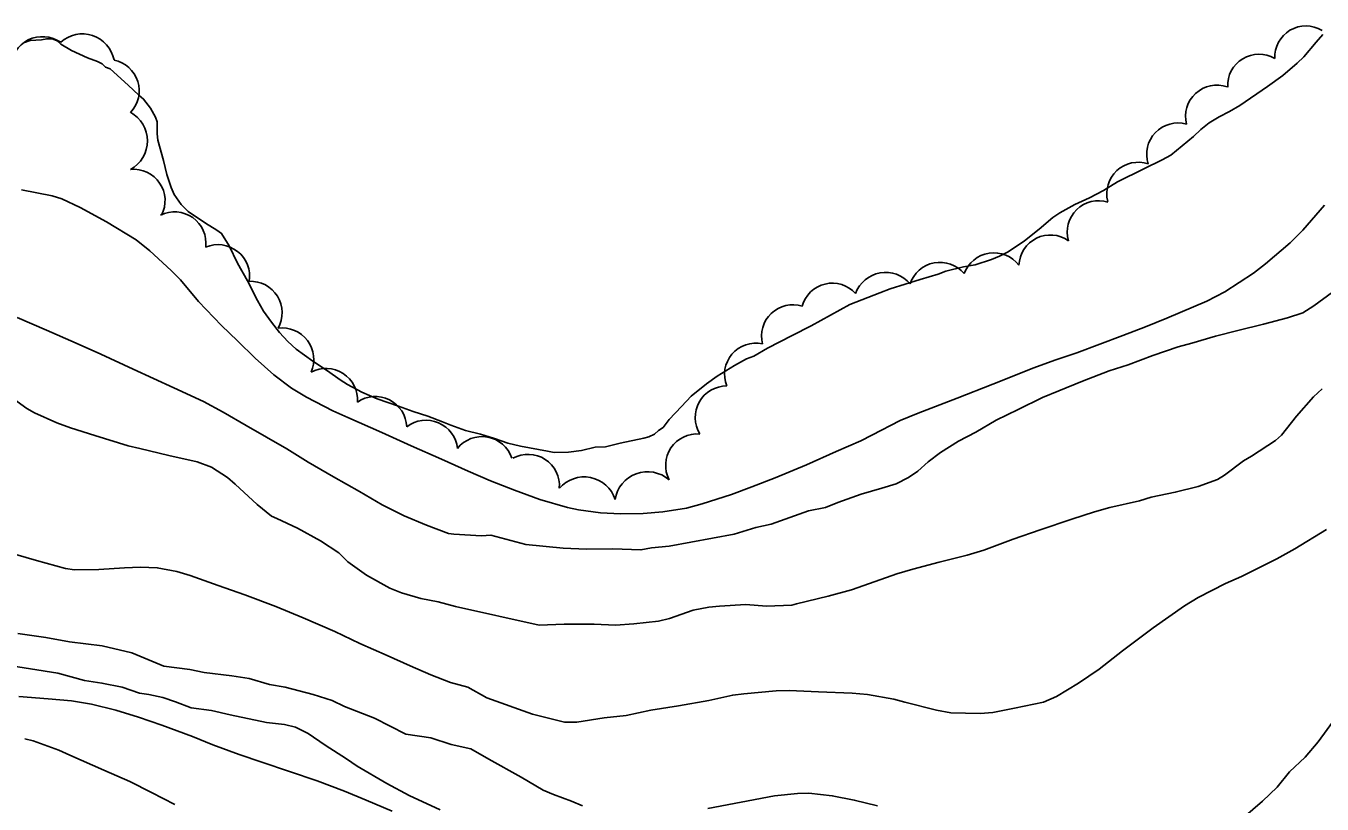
# Model space of a CAD drawing. Extents: x 287698 to 290158, y 5234163 to 5237182.
# Drawn here: x 288633.1 to 288774.6, y 5234907 to 5234992 of the extents above; entities that cross this region are included whole.
import ezdxf

# ---------------------------------------------------------------- set-up
doc = ezdxf.new("R2010")
doc.units = 0
for name, color, linetype in [('Niveau 1', 7, 'Continuous'), ('Niveau 2', 7, 'Continuous'), ('Niveau 4', 7, 'Continuous'), ('Niveau 44', 7, 'Continuous')]:
    doc.layers.add(name, color=color, linetype=linetype)

msp = doc.modelspace()

# ---------------------------------------------------------------- linework, layer by layer
at = {"layer": 'Niveau 1'}
for points in [[(288683.64, 5234911.89), (288681.66, 5234913.04), (288679.53, 5234913.51), (288677.3, 5234914.24), (288674.56, 5234914.65), (288671.14, 5234916.37), (288667.88, 5234917.66), (288666.51, 5234918.32), (288664.46, 5234918.96), (288661.38, 5234919.75), (288659.67, 5234920.06), (288657.45, 5234920.7), (288655.58, 5234921), (288652.56, 5234921.37), (288651, 5234921.68), (288648.15, 5234922.06), (288644.65, 5234923.5), (288641.41, 5234924.29), (288637.83, 5234924.73), (288635.27, 5234925.19), (288632.2, 5234925.64)], [(288764.67, 5234904.36), (288768.1, 5234907.31), (288769.68, 5234908.84), (288771.04, 5234910.51), (288772.73, 5234912.11), (288774.17, 5234913.81), (288776.43, 5234916.88)], [(288683.64, 5234911.89), (288687.16, 5234909.92), (288689.56, 5234908.52), (288690.68, 5234908.03), (288692.65, 5234907.31), (288693.85, 5234906.82)], [(288707.52, 5234906.5), (288711.16, 5234907.19), (288714.82, 5234907.89), (288717.33, 5234908.17), (288718.55, 5234908.18), (288721.11, 5234907.9), (288723.51, 5234907.43), (288726.04, 5234906.79)]]:
    msp.add_lwpolyline(points, dxfattribs=at)
at = {"layer": 'Niveau 2'}
for points in [[(288632.62, 5234974.08), (288635.94, 5234973.41), (288637.02, 5234973.09), (288639.02, 5234972.15), (288641.89, 5234970.6), (288645.14, 5234968.63), (288646.61, 5234967.42), (288648.96, 5234965.27)], [(288648.96, 5234965.27), (288649.95, 5234964.25), (288651.92, 5234961.87), (288654.44, 5234959.26), (288656.18, 5234957.58), (288658.11, 5234955.69), (288660.17, 5234953.88), (288662.08, 5234952.43), (288663.73, 5234951.42), (288666.6, 5234949.94), (288668.22, 5234949.2), (288671.93, 5234947.56), (288675.15, 5234946.11), (288678.46, 5234944.65), (288681.37, 5234943.36), (288683.79, 5234942.3), (288686.42, 5234941.27), (288689.21, 5234940.26), (288692.21, 5234939.38), (288693.42, 5234939.12), (288695.82, 5234938.82), (288698, 5234938.68), (288700.46, 5234938.72), (288702.62, 5234938.93), (288705.21, 5234939.3), (288706.92, 5234939.77), (288710.11, 5234940.81), (288712.33, 5234941.66), (288714.9, 5234942.63), (288718.29, 5234944.05), (288721.54, 5234945.5), (288724.25, 5234946.67), (288725.44, 5234947.3), (288728.53, 5234948.89), (288730.48, 5234949.7), (288734.74, 5234951.33), (288738.63, 5234952.86), (288743.12, 5234954.65), (288745.43, 5234955.48), (288747.82, 5234956.27), (288750.34, 5234957.21), (288752.84, 5234958.18), (288755.32, 5234959.1), (288757.65, 5234960.05), (288762, 5234961.93), (288763.96, 5234962.95), (288767.11, 5234964.99), (288768.41, 5234966.01), (288771.12, 5234968.3), (288772.48, 5234969.68), (288774.86, 5234972.4)], [(288674.38, 5234938.48), (288676.82, 5234937.45), (288679.22, 5234936.56), (288679.82, 5234936.48), (288682.82, 5234936.3), (288683.84, 5234936.35), (288687.65, 5234935.36), (288691.74, 5234934.93), (288694.29, 5234934.82), (288697.18, 5234934.87), (288700.23, 5234934.76), (288701.39, 5234934.99), (288703.3, 5234935.18), (288710.4, 5234936.48), (288712.77, 5234937.2), (288714.46, 5234937.58), (288718.52, 5234939.01), (288720.38, 5234939.39), (288721.73, 5234939.93), (288724.26, 5234940.83), (288726.52, 5234941.49), (288728.08, 5234941.97), (288729.45, 5234942.65), (288730.45, 5234943.34), (288731.57, 5234944.39), (288732.92, 5234945.39), (288734.9, 5234946.62), (288736.79, 5234947.61), (288739.02, 5234948.92), (288741.4, 5234950.1), (288744.08, 5234951.4), (288745.84, 5234952.13), (288748.45, 5234953.2), (288751.35, 5234954.32), (288753.41, 5234954.98), (288756.11, 5234955.98), (288758.88, 5234956.94), (288760.38, 5234957.33), (288762.94, 5234958.09), (288765.38, 5234958.71), (288768.2, 5234959.42), (288770.8, 5234960.1), (288772.48, 5234960.64), (288773.7, 5234961.42), (288775.71, 5234962.92)], [(288632.12, 5234960.12), (288635.32, 5234958.76), (288638.59, 5234957.35), (288641.27, 5234956.14), (288644.81, 5234954.49), (288649.25, 5234952.47), (288652.48, 5234950.96), (288654.63, 5234949.78), (288657.13, 5234948.34), (288661.57, 5234945.78), (288663.91, 5234944.35), (288666.68, 5234942.72), (288669.5, 5234941.12), (288671.97, 5234939.69), (288674.38, 5234938.48)], [(288689.12, 5234926.52), (288691.85, 5234926.66), (288695.11, 5234926.64), (288697.45, 5234926.55), (288699.45, 5234926.67), (288702.16, 5234926.99), (288703.36, 5234927.27), (288705.92, 5234928.16), (288707.65, 5234928.52), (288708.82, 5234928.63), (288711.68, 5234928.78), (288713.94, 5234928.63), (288716.7, 5234928.71), (288717.21, 5234928.86), (288720.66, 5234929.69), (288723.23, 5234930.41), (288725.2, 5234931.08), (288728.17, 5234932.13), (288729.91, 5234932.65), (288732.78, 5234933.4), (288735.85, 5234934.18), (288737.66, 5234934.72), (288740.86, 5234935.92), (288743.83, 5234936.96), (288747.27, 5234938.13), (288749.73, 5234938.92), (288751.42, 5234939.37), (288754.65, 5234940.11), (288755.92, 5234940.52), (288758.57, 5234941.06), (288761.08, 5234941.67), (288763.17, 5234942.44), (288763.93, 5234942.9), (288766.02, 5234944.49), (288766.9, 5234944.98), (288769.51, 5234946.72), (288770.17, 5234947.28), (288771.78, 5234949.36), (288773.65, 5234951.49), (288774.6, 5234952.33)], [(288630.93, 5234951.84), (288633.18, 5234950.2), (288634.01, 5234949.73), (288636.45, 5234948.63), (288637.94, 5234948.1), (288640.61, 5234947.24), (288644.25, 5234946.11), (288645.54, 5234945.82), (288648.7, 5234945.08), (288651.8, 5234944.37), (288653.34, 5234943.79), (288655.11, 5234942.67), (288655.95, 5234941.95), (288658.35, 5234939.7), (288659.89, 5234938.43), (288660.47, 5234938.17), (288662.75, 5234937.13), (288665.26, 5234935.74), (288667.26, 5234934.42), (288668.22, 5234933.47), (288670.28, 5234932), (288672.82, 5234930.56), (288674.08, 5234930.07), (288676.19, 5234929.45), (288678.11, 5234929.1), (288680, 5234928.56), (288689.12, 5234926.52)], [(288691.89, 5234915.94), (288693.25, 5234915.96), (288696.22, 5234916.42), (288698.63, 5234916.68), (288701.32, 5234917.24), (288704.34, 5234917.74), (288707.64, 5234918.32), (288710.25, 5234918.9), (288711.45, 5234919.05), (288714.98, 5234919.38), (288716.43, 5234919.4), (288719.61, 5234919.26), (288723.28, 5234919.12), (288724.97, 5234918.96), (288727.83, 5234918.46), (288729.05, 5234918.11), (288732.51, 5234917.25), (288734.05, 5234916.98), (288737.25, 5234916.89), (288738.65, 5234917), (288741.03, 5234917.48), (288744.17, 5234918.14), (288745.61, 5234918.76), (288748, 5234920.19), (288750.25, 5234921.74), (288752.79, 5234923.73), (288756.15, 5234926.23), (288759.58, 5234928.65), (288761.07, 5234929.56), (288764.06, 5234931.07), (288765.79, 5234931.84), (288769.65, 5234933.78), (288771.61, 5234934.86), (288775.06, 5234936.99)], [(288691.89, 5234915.94), (288688.38, 5234916.82), (288683.42, 5234918.59), (288681.32, 5234919.78), (288679.44, 5234920.29), (288677.31, 5234921.11), (288675.03, 5234922.11), (288672.53, 5234923.22), (288669.56, 5234924.52), (288666.81, 5234925.83), (288663.37, 5234927.35), (288660.38, 5234928.56), (288656.99, 5234929.84), (288654.08, 5234930.87), (288651.01, 5234931.97), (288649.57, 5234932.39), (288647.43, 5234932.8), (288645.61, 5234932.88), (288643.84, 5234932.81), (288641.04, 5234932.63), (288638.41, 5234932.57), (288637.4, 5234932.72), (288634.25, 5234933.59), (288630.85, 5234934.59)], [(288678.32, 5234906.37), (288674.93, 5234907.93), (288672.5, 5234909.25), (288669.24, 5234911.13), (288668.09, 5234911.95), (288665.76, 5234913.42), (288663.91, 5234914.71), (288662.52, 5234915.41), (288661.31, 5234915.7), (288659.37, 5234915.89), (288655.39, 5234916.74), (288653.34, 5234917.22), (288651.12, 5234917.51), (288649.41, 5234918.16), (288648.04, 5234918.64), (288646.5, 5234918.95), (288645.48, 5234919.1), (288643.6, 5234919.75), (288641.38, 5234920.21), (288639.5, 5234920.51), (288636.59, 5234921.3), (288629.88, 5234922.36)], [(288673.07, 5234906.21), (288670.22, 5234907.44), (288667.88, 5234908.4), (288664.87, 5234909.54), (288661.87, 5234910.55), (288658.86, 5234911.57), (288656.38, 5234912.43), (288653.5, 5234913.46), (288651.29, 5234914.37), (288647.93, 5234915.63), (288645.39, 5234916.49), (288642.92, 5234917.24), (288640.24, 5234917.91), (288638.07, 5234918.27), (288635.53, 5234918.48), (288632.32, 5234918.76)], [(288632.97, 5234914.12), (288633.89, 5234913.9), (288636.67, 5234912.87), (288637.88, 5234912.34), (288641.58, 5234910.7), (288644.42, 5234909.45), (288646.79, 5234908.28), (288649.35, 5234906.96)]]:
    msp.add_lwpolyline(points, dxfattribs=at)
at = {"layer": 'Niveau 4'}
for points in [[(288752.25, 5234974.96), (288750.74, 5234973.99), (288749.2, 5234973.21), (288747.59, 5234972.48), (288745.97, 5234971.58), (288745.21, 5234971.05), (288743.71, 5234969.79), (288742.12, 5234968.51), (288740.32, 5234967.3), (288739.38, 5234966.82), (288738.49, 5234966.47), (288736.72, 5234965.88), (288735.46, 5234965.66), (288733.53, 5234965.19), (288732.68, 5234964.85), (288730.73, 5234964.28), (288727.44, 5234963.26), (288726.32, 5234962.84), (288723.02, 5234961.54), (288721.99, 5234960.99), (288718.83, 5234959.23), (288716.74, 5234958.18), (288714.04, 5234956.78), (288712.55, 5234955.93), (288711.74, 5234955.63), (288710.43, 5234954.88), (288708.54, 5234953.73), (288707.38, 5234952.88), (288705.7, 5234951.55), (288704.65, 5234950.4), (288703.32, 5234949.01), (288702.64, 5234948.11), (288702.13, 5234947.8), (288701.72, 5234947.4), (288701.1, 5234947.1), (288700.55, 5234946.96), (288697.97, 5234946.42), (288696.36, 5234946.03), (288695.25, 5234945.96), (288693.73, 5234945.6), (288692.31, 5234945.42), (288690.77, 5234945.41), (288690.04, 5234945.54), (288687.09, 5234946.08), (288685.69, 5234946.43), (288684.23, 5234946.93), (288682.71, 5234947.38), (288681.08, 5234947.81), (288679.47, 5234948.36), (288678.56, 5234948.76), (288676.97, 5234949.37), (288675.37, 5234949.87), (288673.77, 5234950.46), (288671.45, 5234951.26), (288669.75, 5234952), (288668.19, 5234952.81), (288667.39, 5234953.33), (288666.02, 5234954.31), (288664.42, 5234955.36), (288662.59, 5234956.66), (288661.67, 5234957.53), (288660.79, 5234958.5), (288659.89, 5234959.63), (288659.04, 5234960.82), (288658.38, 5234962.01), (288657.27, 5234964.15), (288656.19, 5234966.07), (288655.27, 5234967.98), (288654.45, 5234969.32), (288653.94, 5234969.68), (288652.68, 5234970.45), (288650.81, 5234971.71), (288650.05, 5234972.49), (288649.29, 5234973.56), (288648.93, 5234974.32), (288648.46, 5234975.76), (288648.1, 5234977.29), (288647.49, 5234979.51), (288647.41, 5234980.19), (288647.4, 5234981.51), (288647.22, 5234982.01), (288646.7, 5234982.98), (288645.93, 5234983.99), (288645.43, 5234984.4), (288644.25, 5234985.52), (288642.3, 5234987.28), (288641.77, 5234987.48), (288641.41, 5234987.85), (288640.92, 5234988.08), (288639.8, 5234988.5), (288638.05, 5234989.29), (288636.89, 5234989.97), (288636.51, 5234990.36), (288635.94, 5234990.58), (288635.37, 5234990.58), (288634.8, 5234990.46), (288633.57, 5234990.39), (288632.94, 5234990.15)], [(288774.67, 5234991.04), (288773.93, 5234990.21), (288772.59, 5234988.6), (288771.88, 5234987.91), (288770.32, 5234986.56), (288768.63, 5234985.36), (288765.6, 5234983.27), (288764.47, 5234982.62), (288763.35, 5234982.05), (288762.28, 5234981.4), (288761.36, 5234980.67), (288760.54, 5234979.92), (288758.09, 5234977.88), (288757.12, 5234977.36), (288755.12, 5234976.37), (288752.25, 5234974.96)]]:
    msp.add_lwpolyline(points, dxfattribs=at)
at = {"layer": 'Niveau 44'}
for centre, radius, start, end in [((288772.83, 5234988.57), 3.41, 58.9237, 182.5784), ((288642.02, 5234984.89), 3.43, 316.5873, 78.4061), ((288767.7, 5234985.47), 3.42, 59.6227, 182.8669), ((288763.1, 5234982.09), 3.42, 70.8006, 194.2203), ((288642.78, 5234979.42), 3.57, 298.9406, 61.0594), ((288758.85, 5234977.97), 3.41, 74.1956, 198.0933), ((288644.86, 5234972.9), 3.42, 332.5407, 95.79), ((288754.5, 5234973.67), 3.42, 70.9943, 194.4353), ((288750.18, 5234969.47), 3.41, 72.4429, 196.076), ((288649.32, 5234968.25), 3.42, 352.8105, 116.592), ((288744.92, 5234965.73), 3.42, 54.6101, 178.1799), ((288654.05, 5234964.63), 3.46, 350.9117, 112.7739), ((288738.76, 5234963.73), 3.46, 37.6285, 159.6481), ((288732.87, 5234962.72), 3.44, 39.9691, 161.6796), ((288657.62, 5234960.65), 3.44, 330.639, 92.5635), ((288716.81, 5234958.1), 3.42, 72.5073, 194.4674), ((288661.08, 5234955.56), 3.43, 335.9588, 97.781), ((288665.85, 5234951.13), 3.44, 356.2165, 118.1986), ((288671.22, 5234948.05), 3.45, 2.5305, 124.1691), ((288676.77, 5234945.47), 3.45, 5.9897, 127.6881), ((288682.88, 5234943.7), 3.43, 18.5073, 141.4892), ((288687.91, 5234941.77), 3.42, 355.3671, 118.8882), ((288694.03, 5234939.18), 3.55, 17.7931, 139.5509)]:
    msp.add_arc(centre, radius, start, end, dxfattribs=at)
for centre, major_axis, ratio, start_param, end_param in [((288634.91, 5234987.3), (-1.57, 3.14), 0.998457, 5.22026, 7.339836), ((288639.26, 5234987.6), (2.12, 2.8), 0.999963, 5.548706, 7.673748), ((288726.93, 5234961.62), (-1.16, -3.25), 0.999984, 2.596861, 4.719586), ((288721.13, 5234960.47), (-1.93, 2.82), 0.999899, 4.84519, 6.988057), ((288712.77, 5234953.92), (-3.11, 1.4), 0.999963, 4.921688, 7.082079), ((288709.59, 5234949.22), (-2.71, 2.12), 0.999829, 5.371979, 7.498072), ((288706.37, 5234943.98), (-2.46, 2.41), 0.999885, 5.40529, 7.533043), ((288700.95, 5234939.7), (-0.07, 3.59), 0.999964, 5.551496, 7.674817)]:
    msp.add_ellipse(centre, major_axis=major_axis, ratio=ratio, start_param=start_param, end_param=end_param, dxfattribs=at)

doc.saveas('drawing.dxf')
